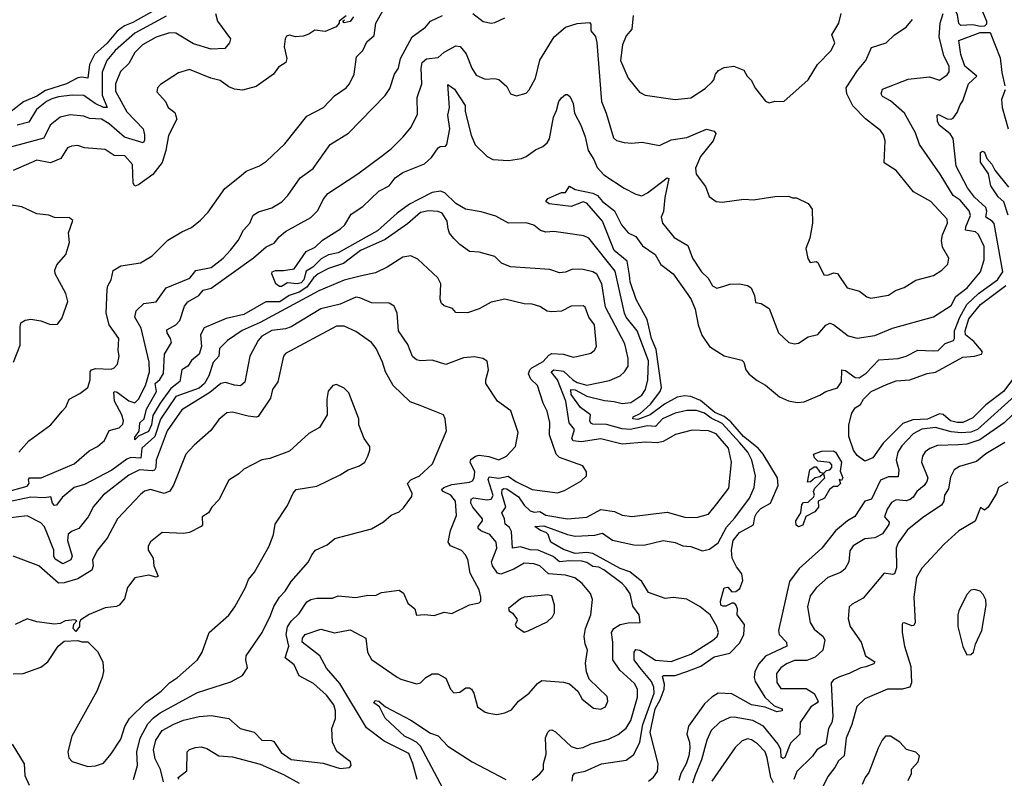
# Model space of a CAD drawing. Extents: x 1246230 to 1426786, y 660032 to 763141.
# Tile 373 of 566: x 1389178 to 1394207, y 664340 to 668213. Entities that reach past the tile are written whole.
import ezdxf

# ---------------------------------------------------------------- set-up
doc = ezdxf.new("R2010")
doc.units = 0

msp = doc.modelspace()

# ---------------------------------------------------------------- linework, layer by layer
at = {"layer": '0CON10XD'}
for points in [[(1394085, 668177.5), (1394045, 668186.7), (1393985, 668183.8), (1393975, 668193.3), (1393968.2, 668238.2), (1393945.3, 668285), (1393943.3, 668333.3), (1393923.4, 668415), (1393925.8, 668435), (1393955, 668468.8), (1394006.1, 668473.9), (1394062.5, 668465), (1394075.5, 668455), (1394081.2, 668435), (1394078.5, 668368.5), (1394093.1, 668305), (1394095.7, 668255), (1394115.7, 668205), (1394115, 668190), (1394105, 668180), (1394085, 668177.5)], [(1389919.1, 668290.9), (1389755, 668198.7), (1389712.2, 668182.2), (1389675.1, 668154.9), (1389625, 668092.4), (1389559, 668035), (1389534.4, 667985), (1389525.9, 667914.1), (1389495, 667919.6), (1389475, 667916), (1389417.5, 667885), (1389308.8, 667851.2), (1389265, 667822.8), (1389196.8, 667793.2), (1389118.1, 667731.9)], [(1389174, 666005), (1389225, 666062.5), (1389337.5, 666145), (1389395, 666214), (1389414, 666235), (1389430.8, 666275), (1389485, 666304), (1389525, 666336.2), (1389538.1, 666375), (1389537.8, 666415), (1389543.9, 666426.1), (1389565, 666432.7), (1389645, 666428.6), (1389660, 666435), (1389677.1, 666455), (1389685.6, 666495), (1389680, 666525), (1389684.4, 666585), (1389634.5, 666655), (1389620, 666715), (1389624.2, 666835), (1389627.5, 666855), (1389644.5, 666885.5), (1389655, 666932.5), (1389695, 666956.4), (1389795, 666972.2), (1389855, 667008.1), (1389935, 667086.9), (1390005, 667130), (1390055, 667152.9), (1390101.1, 667188.9), (1390140.2, 667229.8), (1390225, 667351.9), (1390308.3, 667418.3), (1390335, 667438.9), (1390402.6, 667467.4), (1390438.8, 667491.2), (1390531.1, 667578.9), (1390645, 667720), (1390729.2, 667765), (1390786.3, 667823.7), (1390845, 667865.8), (1390861.4, 667885), (1390886, 667935), (1390897.3, 668022.7), (1390930, 668055), (1390950.7, 668099.3), (1390988.3, 668131.7), (1390995.8, 668195), (1391047.5, 668285)], [(1390177.9, 668245), (1390187.1, 668205), (1390253.6, 668115), (1390250, 668095), (1390225, 668066), (1390155, 668062.4), (1390065, 668090), (1389975, 668143.8), (1389943.4, 668146.6), (1389875, 668123.6), (1389805, 668084.7), (1389766.5, 668045), (1389735, 667988.5), (1389692.3, 667947.7), (1389666.7, 667885), (1389667.4, 667847.4), (1389725, 667742.2), (1389807.8, 667655), (1389815.7, 667625), (1389814.3, 667595.7), (1389808.1, 667585), (1389713.6, 667613.6), (1389635, 667680.7), (1389595, 667704.8), (1389535, 667709.4), (1389505, 667720), (1389435, 667727.1), (1389385, 667715.3), (1389334, 667675), (1389301.7, 667608.3), (1389104.5, 667555)], [(1389105, 665801.5), (1389215, 665832.5), (1389226.2, 665845), (1389222.2, 665865), (1389227.5, 665875), (1389287.1, 665875), (1389455, 665945.9), (1389532, 666012), (1389575, 666033.6), (1389610.4, 666065), (1389634.8, 666115.2), (1389685, 666128.8), (1389705, 666148), (1389707.8, 666165), (1389699.8, 666195), (1389661.9, 666265), (1389659.1, 666310.9), (1389665, 666315.3), (1389675, 666311.1), (1389735, 666266.5), (1389765, 666257.5), (1389784, 666276), (1389820.2, 666345), (1389840.2, 666415), (1389839, 666465), (1389798.1, 666638.1), (1389765.4, 666695), (1389772.7, 666727.3), (1389812.5, 666765), (1389875, 666773.1), (1389925.3, 666844.7), (1390045.9, 666894.1), (1390077.1, 666932.9), (1390155, 666947.2), (1390217.1, 666995), (1390254.3, 667035.7), (1390293.1, 667085), (1390320.7, 667139.3), (1390353.5, 667175), (1390369.4, 667215), (1390398.1, 667231.9), (1390465, 667252.1), (1390516.5, 667283.5), (1390547.9, 667315), (1390609.6, 667405), (1390675.9, 667454.1), (1390763.3, 667575), (1390856.7, 667633.3), (1391045, 667825.6), (1391068.9, 667861.1), (1391092.7, 667935), (1391113.1, 667965), (1391121.8, 668015), (1391182.9, 668125), (1391250, 668175), (1391275.8, 668205), (1391337.5, 668235)], [(1390845, 668232.5), (1390810, 668205), (1390810, 668195), (1390793.6, 668176.4), (1390737, 668153), (1390685, 668159.4), (1390655, 668139.2), (1390625, 668128.6), (1390585.9, 668125.9), (1390555, 668133.3), (1390540.7, 668129.3), (1390533.3, 668115), (1390528.8, 668075), (1390542, 668015), (1390536.2, 667995), (1390499.1, 667970.9), (1390474.5, 667935.5), (1390385, 667871.4), (1390315, 667852.9), (1390275, 667858.6), (1390245, 667870), (1390201.8, 667901.8), (1390154, 667914), (1390045, 667958), (1389988.5, 667941.5), (1389897.1, 667882.9), (1389882, 667865), (1389878, 667845), (1389922, 667795), (1389935.7, 667765), (1389969.2, 667739.2), (1389980, 667705), (1389937.6, 667622.4), (1389924.7, 667545), (1389905, 667483.5), (1389858, 667422), (1389785, 667370.5), (1389765, 667363.6), (1389758, 667378), (1389753.7, 667473.7), (1389715, 667517.5), (1389660.2, 667520.2), (1389615, 667549.6), (1389508.3, 667558.3), (1389475, 667570), (1389443, 667567), (1389421.7, 667558.3), (1389387.1, 667505), (1389335, 667482.2), (1389265, 667496), (1389145, 667443.5)], [(1389925, 668230.6), (1389766.4, 668143.6), (1389665, 668055.7), (1389622.2, 668005), (1389598, 667945), (1389598.1, 667828.1), (1389624.3, 667765), (1389605, 667764), (1389562.9, 667785), (1389505, 667826.4), (1389445, 667828.1), (1389375, 667819.3), (1389341.4, 667808.6), (1389314.2, 667795), (1389263.5, 667755), (1389225, 667689.4), (1389165.2, 667674.8)], [(1391999.7, 664325), (1392003.1, 664355), (1392013.2, 664366.8), (1392065, 664376.6), (1392148.8, 664415), (1392275, 664432.4), (1392315, 664462.7), (1392345.2, 664524.8), (1392360.4, 664615), (1392417.7, 664775), (1392416.6, 664805), (1392404.8, 664835), (1392345, 664905.7), (1392316.2, 664945), (1392315.3, 664984.7), (1392325, 664998.2), (1392345, 664994.7), (1392425, 664943.9), (1392505, 664936.6), (1392605, 664973.4), (1392716, 665044), (1392740.4, 665065), (1392747.1, 665085), (1392738.4, 665115), (1392704.2, 665174.2), (1392653.2, 665215), (1392585, 665254.4), (1392515, 665264), (1392475, 665258.6), (1392388.5, 665288.5), (1392355, 665345.9), (1392294.3, 665395), (1392245, 665411.8), (1392105, 665487.4), (1392075, 665492.3), (1392015, 665487.2), (1391955, 665508.7), (1391889.6, 665545), (1391883.8, 665565), (1391877.1, 665585), (1391865.8, 665595.8), (1391837.5, 665605), (1391809.2, 665625), (1391855, 665630), (1391975, 665585.5), (1392015, 665576.9), (1392115, 665581), (1392155, 665591.1), (1392205, 665556.3), (1392315, 665532.2), (1392365, 665530.9), (1392465, 665553.6), (1392525, 665544.2), (1392565, 665526.7), (1392605, 665523.3), (1392665, 665502), (1392700.2, 665509.8), (1392745, 665542.9), (1392787.7, 665622.3), (1392830.5, 665669.5), (1392905, 665770.5), (1392929.3, 665825), (1392936, 665884), (1392917.3, 665965), (1392897.4, 666005), (1392855, 666053), (1392765, 666152.1), (1392708.6, 666178.6), (1392675, 666205.2), (1392635, 666217.8), (1392585, 666218.4), (1392525, 666204.7), (1392460.9, 666175), (1392425, 666136.7), (1392385, 666140.1), (1392295, 666120.9), (1392254.1, 666124.1), (1392175, 666146.7), (1392105, 666147.4), (1392095, 666153.1), (1392089.5, 666165), (1392092.9, 666195), (1392042.5, 666232.5), (1391995, 666299.6), (1391991.9, 666325), (1392015, 666323.2), (1392075, 666291.6), (1392165, 666268.4), (1392214.4, 666264.4), (1392255, 666253.3), (1392298.8, 666258.8), (1392355, 666295.4), (1392373.4, 666325), (1392385.6, 666375), (1392388.9, 666471.1), (1392331, 666625), (1392275.2, 666695), (1392266.2, 666715), (1392219.1, 666929.1), (1392085, 667097.5), (1392058.8, 667108.8), (1391965, 667123.9), (1391905, 667130.9), (1391865, 667127.5), (1391837.1, 667137.1), (1391803.4, 667163.4), (1391765.3, 667175.3), (1391675, 667174.6), (1391609.5, 667209.5), (1391535, 667231.8), (1391455, 667245.4), (1391405, 667274.6), (1391348.7, 667328.7), (1391327.7, 667337.7), (1391285, 667330.8), (1391215, 667295.5), (1391168.5, 667271.5), (1391106.1, 667225), (1391005, 667135.5), (1390805, 667023.5), (1390755, 667012.2), (1390717.2, 666992.8), (1390675, 666950.5), (1390641, 666929), (1390629.3, 666885), (1390615, 666869.2), (1390594.9, 666864.9), (1390545, 666870), (1390515, 666850.5), (1390505, 666850.9), (1390486.7, 666865), (1390465.6, 666915), (1390466.7, 666925), (1390485, 666933.1), (1390525, 666932.2), (1390579.2, 666940.8), (1390640.8, 667029.2), (1390687.6, 667052.4), (1390725, 667088), (1390816.2, 667145), (1390837.5, 667165), (1390870.2, 667219.8), (1390930.9, 667259.1), (1391011.8, 667338.2), (1391064.2, 667365), (1391095.6, 667405), (1391135, 667433.1), (1391245, 667477.5), (1391280.9, 667509.1), (1391315, 667559.2), (1391325, 667565.8), (1391352.3, 667567.7), (1391360, 667575), (1391375.4, 667655), (1391364.1, 667725), (1391373, 667765), (1391365, 667882), (1391397.9, 667857.9), (1391452.4, 667775), (1391453.4, 667745), (1391483.6, 667623.6), (1391504.4, 667574.4), (1391565.6, 667515), (1391595, 667500), (1391675, 667494.6), (1391740, 667505), (1391765, 667513.8), (1391811.6, 667548.4), (1391850, 667565), (1391872.5, 667585), (1391883.8, 667605), (1391903.8, 667715), (1391918.8, 667748.8), (1391931.8, 667795), (1391945, 667814.4), (1391965, 667831.2), (1391975, 667831.2), (1391989.1, 667819.1), (1392003.8, 667785), (1392010.7, 667735), (1392043.9, 667675), (1392066.5, 667615), (1392080.3, 667545), (1392110, 667500), (1392127.9, 667457.9), (1392160.8, 667420.8), (1392265, 667353.3), (1392325, 667321.5), (1392355, 667314.6), (1392385, 667329.3), (1392485, 667405.7), (1392492.5, 667402.5), (1392472.4, 667305), (1392466.1, 667233.9), (1392454.3, 667205), (1392461.4, 667175), (1392520.4, 667100.4), (1392590.4, 667060.4), (1392614.5, 666995), (1392659.6, 666925), (1392694.1, 666894.1), (1392716.9, 666855), (1392737.5, 666842.5), (1392769.3, 666850.7), (1392805, 666862.2), (1392854.3, 666864.3), (1392895, 666855.8), (1392913.8, 666845), (1392930, 666805), (1392935, 666770), (1392965, 666763.8), (1393005, 666739.2), (1393052.9, 666615), (1393105.7, 666565.7), (1393135, 666558.6), (1393155, 666561.4), (1393205, 666594.2), (1393255, 666606.2), (1393295, 666654), (1393315, 666664.2), (1393335, 666656.9), (1393408.3, 666598.3), (1393455, 666586.5), (1393545, 666600.6), (1393635, 666638), (1393845, 666696), (1393935.2, 666754.8), (1393959.8, 666800.2), (1394017.2, 666845), (1394084.6, 666925), (1394103.2, 666986.8), (1394103.3, 667055), (1394075, 667116.9), (1394059.7, 667129.7), (1394008.5, 667138.5), (1394009.4, 667155), (1394034.2, 667214.2), (1394027, 667237), (1393981.9, 667291.9), (1393945.2, 667315.2), (1393879.7, 667425), (1393773.5, 667575), (1393752.5, 667635), (1393696.9, 667735), (1393625, 667799.2), (1393585, 667821.1), (1393577.5, 667835), (1393585, 667857.8), (1393715, 667909.4), (1393825, 667921.2), (1393875, 667903.8), (1393915, 667932), (1393925, 667946.7), (1393925.8, 667975), (1393898.2, 668028.2), (1393873.9, 668126.1), (1393879.8, 668195), (1393893.7, 668245)], [(1390883, 668227), (1390865, 668203.8), (1390835, 668197.5), (1390827.5, 668205), (1390837, 668213)], [(1391492.5, 668245), (1391545, 668203.1), (1391585, 668194.4), (1391605, 668197.8), (1391655, 668222.2)], [(1392310.5, 668235), (1392304.5, 668165), (1392275, 668131.1), (1392255.9, 668084.1), (1392246.9, 668005), (1392285, 667914.2), (1392342.8, 667842.8), (1392372.5, 667827.5), (1392525, 667805.6), (1392605.5, 667814.5), (1392678.2, 667861.8), (1392713.9, 667896.1), (1392723.6, 667906.4), (1392730.8, 667935), (1392746.7, 667953.3), (1392775, 667968.5), (1392825, 667975.7), (1392875.5, 667955.5), (1392892.5, 667925), (1392914.5, 667904.5), (1392935, 667862), (1392987.7, 667797.7), (1393005, 667788.8), (1393035, 667797.5), (1393080, 667795), (1393205, 667906.7), (1393252.9, 667985), (1393322.7, 668055), (1393340.6, 668095), (1393326, 668135), (1393362.1, 668195), (1393372.9, 668245)], [(1393575, 667648.1), (1393497.3, 667707.3), (1393433.2, 667773.2), (1393401.5, 667835), (1393399.2, 667865), (1393456, 667954), (1393499.5, 668005), (1393528.3, 668071.7), (1393604, 668095), (1393645, 668135.6), (1393705, 668174.2), (1393736.9, 668213.1)], [(1391795, 664330.6), (1391835, 664362.9), (1391852.2, 664385), (1391852.9, 664415), (1391867.1, 664462.9), (1391863.7, 664546.3), (1391874.6, 664575.4), (1391885, 664586), (1391895, 664588.6), (1391915, 664577.3), (1391995, 664502.5), (1392025, 664492.8), (1392055, 664497.5), (1392094.4, 664515.6), (1392185, 664540.3), (1392235, 664563.2), (1392275, 664597.1), (1392299.5, 664635), (1392332.8, 664755), (1392333.2, 664795), (1392317.8, 664825), (1392243.2, 664893.2), (1392207.7, 664945), (1392207.6, 665035), (1392200.4, 665085), (1392212.9, 665105), (1392245, 665125.4), (1392285, 665133.8), (1392347.5, 665135), (1392342.2, 665175), (1392309.9, 665219.9), (1392295, 665282), (1392273.8, 665315), (1392255, 665335.4), (1392161.8, 665405), (1392135, 665418.4), (1392105, 665420.8), (1392075, 665442.2), (1392049, 665449), (1391985, 665451.3), (1391935, 665445.9), (1391903.1, 665473.1), (1391825.3, 665505.3), (1391785, 665505.9), (1391735, 665521.2), (1391694.8, 665514.8), (1391690.1, 665600.1), (1391680.1, 665620.1), (1391657.2, 665637.2), (1391653.9, 665665), (1391640, 665695), (1391660.2, 665725), (1391640.5, 665795), (1391641.8, 665815), (1391649.6, 665820.4), (1391665, 665817.4), (1391725, 665778), (1391753.7, 665735), (1391785, 665705.2), (1391805, 665699.5), (1391835, 665703), (1391865, 665684.2), (1391975, 665664.7), (1392075, 665673.1), (1392145, 665713.4), (1392215, 665702.9), (1392255, 665683.3), (1392305, 665676.7), (1392485, 665699.2), (1392575, 665673.8), (1392635, 665671.5), (1392695, 665688.5), (1392737.8, 665742.2), (1392799, 665821), (1392813.1, 665955), (1392797.6, 666025), (1392735, 666098.1), (1392695, 666114.2), (1392612.3, 666117.7), (1392527.5, 666095), (1392465, 666060.3), (1392435, 666052.8), (1392375, 666055.8), (1392255, 666046.9), (1392145, 666073.2), (1392045, 666057.5), (1392005, 666063.3), (1391998.3, 666075), (1392011.3, 666121.3), (1391983.5, 666155), (1391966.3, 666265), (1391925.3, 666375.3), (1391892.1, 666415), (1391905, 666425.6), (1391955, 666419.4), (1392003.4, 666375), (1392025, 666361.2), (1392075, 666347.6), (1392189.6, 666370.4), (1392244.4, 666395), (1392267.5, 666415), (1392286.2, 666445), (1392286.1, 666483.9), (1392268.6, 666558.6), (1392170, 666745), (1392150.7, 666865), (1392125, 666913.1), (1392105, 666926.2), (1392055, 666938.5), (1392001.2, 666938.8), (1391965, 666923.3), (1391935, 666920.6), (1391885, 666938.1), (1391685, 666952.2), (1391639.3, 666969.3), (1391605, 667004.3), (1391525, 667025.6), (1391475, 667030), (1391425.7, 667065), (1391395, 667095.7), (1391372.6, 667122.6), (1391366.4, 667145), (1391360.7, 667185), (1391335, 667225.3), (1391315, 667234.1), (1391265, 667237.8), (1391225, 667229.3), (1391158.4, 667171.6), (1391045, 667091.7), (1390918.2, 667035), (1390830.9, 666969.1), (1390755, 666942.4), (1390701.9, 666915), (1390679, 666895), (1390645, 666847.4), (1390605, 666822.7), (1390554.4, 666805.6), (1390506.9, 666773.1), (1390435, 666772), (1390322.3, 666707.7), (1390232.5, 666687.5), (1390120.3, 666639.7), (1390100.3, 666605), (1390107, 666545), (1390095, 666505.7), (1390055, 666474), (1390035.7, 666445), (1390005, 666425.5), (1389994.7, 666365.3), (1389950.4, 666329.6), (1389894.3, 666255.7), (1389858, 666192), (1389851.5, 666145), (1389835, 666110), (1389783.8, 666086.2), (1389765, 666068.8), (1389765, 666081.2), (1389787.4, 666112.6), (1389790.5, 666155), (1389813.2, 666175), (1389825.5, 666225), (1389877.2, 666315), (1389870.3, 666355), (1389893.6, 666376.4), (1389912.6, 666407.4), (1389918, 666505), (1389953.5, 666565), (1389948.7, 666585), (1389930, 666615), (1389929.6, 666630.4), (1389975.5, 666654.5), (1389995, 666678.2), (1390020, 666750), (1390037.1, 666772.9), (1390092.7, 666805), (1390115, 666832.5), (1390155, 666842.3), (1390257.1, 666915), (1390372.4, 666997.6), (1390437, 667053), (1390477.6, 667072.4), (1390503.3, 667105), (1390535, 667132.1), (1390665, 667202.7), (1390700.8, 667239.2), (1390726.8, 667295), (1390750.9, 667325), (1390905, 667426.4), (1391030.5, 667519.5), (1391076.4, 667555), (1391136.9, 667615), (1391176.7, 667665), (1391209.5, 667730.5), (1391208.2, 667815), (1391232.1, 667885), (1391228.3, 667965), (1391233.8, 667995), (1391255, 668013.7), (1391315, 668020), (1391345, 668047.1), (1391405, 668080), (1391426.6, 668076.6), (1391458.8, 668038.8), (1391487.7, 667965), (1391509.8, 667929.8), (1391555, 667908.5), (1391605, 667912.9), (1391625, 667908), (1391665, 667872.5), (1391684.1, 667834.1), (1391715, 667823.8), (1391765, 667838.6), (1391780.6, 667855), (1391811.8, 667915), (1391834.3, 668005.7), (1391907.1, 668125), (1391965, 668175.4), (1392025, 668194), (1392088.5, 668198.5), (1392095, 668190), (1392095.6, 668155.6), (1392117.9, 668127.9), (1392126.2, 668096.2), (1392148.5, 667795), (1392173.6, 667735), (1392210.7, 667609.3), (1392225, 667597.1), (1392265, 667585.6), (1392305, 667581.9), (1392357.4, 667587.4), (1392445, 667570), (1392505, 667599.2), (1392585, 667612.1), (1392685, 667654.5), (1392723.9, 667643.9), (1392732.5, 667632.5), (1392720.4, 667595), (1392654.6, 667515), (1392630, 667455), (1392631.9, 667425), (1392681.2, 667361.2), (1392699.7, 667309.7), (1392734.5, 667284.5), (1392765, 667281.4), (1392876.1, 667296.1), (1392925, 667292.9), (1393035, 667310.8), (1393105, 667312.5), (1393125, 667303.3), (1393145, 667303.3), (1393204.5, 667274.5), (1393225.5, 667245), (1393227.7, 667175), (1393212.7, 667097.3), (1393193.6, 667045), (1393203.1, 666993.1), (1393215, 666973.3), (1393245, 666978), (1393255, 666974), (1393285, 666910), (1393305, 666908.6), (1393335, 666920.8), (1393355, 666917.5), (1393404.3, 666844.3), (1393466.3, 666826.3), (1393505, 666798.8), (1393525, 666792), (1393615, 666807.5), (1393650.2, 666829.8), (1393695, 666845.6), (1393755, 666882.5), (1393845, 666907.1), (1393888, 666935), (1393917.5, 666965), (1393924, 666995), (1393891.6, 667051.6), (1393886, 667085), (1393890.4, 667115), (1393916.2, 667175), (1393915.4, 667195.4), (1393831.4, 667285), (1393743.1, 667335), (1393653.6, 667443.6), (1393592.2, 667482.2), (1393598.5, 667595), (1393590.4, 667625), (1393575, 667648.1)], [(1392590, 666810), (1392607.3, 666785), (1392626.8, 666735), (1392642.9, 666655), (1392661.7, 666601.7), (1392700.5, 666545), (1392775, 666497.3), (1392865.7, 666475), (1392875.6, 666465), (1392886.9, 666425), (1392904.1, 666404.1), (1392945, 666370.5), (1392987.6, 666347.6), (1393057.9, 666287.9), (1393105, 666267.5), (1393148.8, 666258.8), (1393185, 666262.9), (1393265, 666295.8), (1393295, 666315.8), (1393355, 666332.9), (1393375.5, 666364.5), (1393376.7, 666425), (1393395, 666422.7), (1393445, 666386.8), (1393465, 666385.4), (1393501.5, 666408.5), (1393565, 666475.9), (1393665, 666483.2), (1393705, 666495.4), (1393765, 666526.8), (1393842.5, 666522.5), (1393869.2, 666525), (1393905, 666560), (1393947.1, 666575), (1393952.7, 666585), (1393951.7, 666625), (1393980.2, 666695), (1394015, 666758.4), (1394074.5, 666815.5), (1394172.2, 666885), (1394198.7, 666925), (1394155, 667171.8), (1394145.1, 667185.1), (1394112.5, 667205), (1394118.1, 667235), (1394111.9, 667255), (1394055, 667306.9), (1394018.3, 667355), (1393960.5, 667465), (1393945, 667606), (1393930.7, 667630.7), (1393873.9, 667675), (1393864.6, 667695), (1393864, 667725), (1393870.5, 667729.5), (1393915, 667707.7), (1393935, 667705.4), (1393945, 667710.9), (1393965, 667739.6), (1393981.2, 667778.8), (1393995, 667798.9), (1394022.9, 667885), (1394066.9, 667925), (1394005, 667976.4), (1393984.8, 668035), (1393973.6, 668106.4), (1394083, 668147), (1394135, 668147.5), (1394185, 668017.5), (1394193.6, 667943.6), (1394209.5, 667875)], [(1394210.4, 667855), (1394192.1, 667805), (1394195.4, 667765), (1394226.2, 667656.2)], [(1394226.5, 667215), (1394203.6, 667283.6), (1394175, 667309.2), (1394137.9, 667365), (1394126, 667426), (1394085.4, 667485), (1394085, 667535.5), (1394095, 667541.5), (1394106, 667536), (1394117.1, 667505), (1394142.9, 667475), (1394158.1, 667445), (1394228.7, 667358.7)], [(1392388.8, 664325), (1392415, 664345.7), (1392435.5, 664375), (1392439.1, 664415), (1392398, 664575), (1392423.6, 664695), (1392449.7, 664740.3), (1392469.9, 664795), (1392471, 664821), (1392460, 664860), (1392465.3, 664864.7), (1392525, 664866), (1392584.6, 664885), (1392656.6, 664913.4), (1392725, 664961.3), (1392805, 664978.8), (1392855, 665031.8), (1392877, 665075), (1392878.8, 665125), (1392842.5, 665175), (1392844.7, 665205), (1392835, 665225.5), (1392825, 665234.6), (1392815, 665234.2), (1392785, 665218.8), (1392769.2, 665219.2), (1392758.9, 665225), (1392756.9, 665245), (1392775, 665312), (1392795, 665315.5), (1392815, 665292.5), (1392835, 665294.3), (1392855, 665308.9), (1392870.5, 665349.5), (1392866.6, 665385), (1392839.5, 665419.5), (1392817, 665465), (1392813.5, 665505), (1392822.5, 665555), (1392853.5, 665595), (1392925, 665634.6), (1392932.6, 665675), (1392942.8, 665695), (1392962.7, 665717.3), (1393011.7, 665745), (1393051.6, 665835), (1393048.6, 665875), (1392974.5, 665994.5), (1392950.2, 666025), (1392874.9, 666084.9), (1392810.5, 666160.5), (1392775, 666186.5), (1392727.5, 666207.5), (1392655, 666269.5), (1392605, 666289.4), (1392572.8, 666292.8), (1392535, 666285.9), (1392470.5, 666249.5), (1392397.9, 666195), (1392335, 666172.4), (1392308.8, 666175), (1392311.4, 666185), (1392347.4, 666202.6), (1392398.9, 666251.1), (1392449.3, 666315), (1392455.7, 666335), (1392428.6, 666528.6), (1392404.3, 666585), (1392382, 666682), (1392326.9, 666785), (1392295, 666874.3), (1392291.6, 666908.4), (1392280.2, 666980.2), (1392214, 667035), (1392154, 667184), (1392075, 667276), (1392055, 667282.5), (1391995, 667260), (1391882.3, 667272.3), (1391865.6, 667285), (1391875, 667300.5), (1391945, 667330), (1391965, 667330), (1391985, 667362.5), (1392015, 667345.9), (1392105, 667327.6), (1392128.8, 667315), (1392155, 667284.6), (1392215, 667236.5), (1392250.9, 667165), (1392285.5, 667125.5), (1392325, 667105.7), (1392358.5, 667058.5), (1392423.8, 667015), (1392453.1, 666963.1), (1392515, 666915.5), (1392590, 666810)], [(1389145.6, 666464.4), (1389179.3, 666550.7), (1389179.2, 666645), (1389184, 666665), (1389205, 666679.2), (1389235, 666684.3), (1389285, 666675.5), (1389335, 666656.9), (1389371.4, 666658.6), (1389393, 666687), (1389423.1, 666775), (1389413.1, 666815), (1389359.1, 666915), (1389356.5, 666935), (1389367.9, 666962.1), (1389413.3, 667015), (1389431.2, 667075), (1389426.7, 667125), (1389448.3, 667188.3), (1389431.7, 667201.7), (1389355, 667203.8), (1389325.8, 667215.8), (1389265, 667222.5), (1389188.3, 667258.3), (1389125, 667267.3)], [(1391208.4, 664335), (1391186, 664416), (1391165, 664466.4), (1391039.2, 664529.2), (1390948.3, 664598.3), (1390813.5, 664825), (1390745, 664902.2), (1390711.1, 664965), (1390619.6, 665035), (1390621.5, 665055), (1390635.8, 665074.2), (1390715, 665102.2), (1390785, 665082.8), (1390865, 665098.1), (1390895, 665082.2), (1390945.6, 665055), (1390954.7, 664985), (1390975, 664946.7), (1391105, 664857.1), (1391125, 664845.8), (1391205, 664823.1), (1391225, 664828.6), (1391252.5, 664855), (1391285, 664874.4), (1391313.7, 664873.7), (1391355, 664850.8), (1391378, 664795), (1391395, 664776.2), (1391425, 664780), (1391457, 664803), (1391475, 664802.9), (1391485, 664795.8), (1391496.7, 664775), (1391516, 664705), (1391555, 664678), (1391573.2, 664673.2), (1391615, 664665.7), (1391655, 664673.8), (1391690, 664690), (1391725.8, 664735), (1391780, 664775), (1391822.9, 664825), (1391845, 664839.5), (1391955, 664830.9), (1391985, 664823.1), (1392028.8, 664785), (1392050, 664745), (1392107.7, 664697.7), (1392145, 664694.2), (1392170, 664705), (1392182, 664735), (1392178.1, 664758.1), (1392087, 664847), (1392073.3, 664883.3), (1392068.2, 664928.2), (1392077.3, 664995), (1392065, 665027.5), (1392060.4, 665065), (1392067.9, 665105), (1392095.6, 665175), (1392102.8, 665252.8), (1392093.9, 665283.9), (1392050.8, 665335), (1392013.5, 665363.5), (1391965, 665378), (1391878.9, 665385), (1391835, 665424.7), (1391803.8, 665435), (1391755, 665438.3), (1391701.2, 665408.8), (1391635, 665383.3), (1391617.4, 665387.4), (1391592.5, 665425), (1391586.6, 665445), (1391614.3, 665515), (1391611.1, 665545), (1391578.7, 665585), (1391532.9, 665602.9), (1391518.9, 665615), (1391519.1, 665625), (1391541.3, 665655), (1391540.7, 665665), (1391491.3, 665725), (1391482, 665745), (1391483.8, 665766.2), (1391495, 665771.9), (1391565, 665761.9), (1391585, 665765.3), (1391595.1, 665784.9), (1391570.9, 665865), (1391575, 665878.7), (1391625, 665871.9), (1391673, 665883), (1391711.2, 665855), (1391795, 665815.5), (1391925, 665797.5), (1391960.8, 665809.2), (1392043.1, 665856.9), (1392073.3, 665885), (1392073.3, 665905), (1392053.3, 665935), (1391935, 665977.2), (1391918.2, 665995), (1391884.3, 666094.3), (1391885, 666157.5), (1391871.7, 666215), (1391850.6, 666255), (1391822.2, 666345), (1391787.9, 666377.9), (1391776.7, 666405), (1391782.5, 666425), (1391793.5, 666436.5), (1391851.2, 666468.8), (1391879.8, 666500.2), (1391895, 666508.3), (1391955, 666505.4), (1392005, 666490.4), (1392030, 666495), (1392095, 666511.4), (1392113.4, 666526.6), (1392122.9, 666545), (1392113.8, 666655), (1392084.7, 666695), (1392065.5, 666745), (1392055, 666751.5), (1391995, 666750.4), (1391945, 666724.7), (1391895, 666721.5), (1391871.2, 666725), (1391835, 666749.5), (1391795, 666760.9), (1391755, 666763.3), (1391655, 666786.1), (1391585, 666770.4), (1391525, 666736.4), (1391465, 666717.1), (1391405, 666717.5), (1391388.8, 666738.8), (1391345, 666752.9), (1391332.5, 666765), (1391325.6, 666785.6), (1391328.1, 666865), (1391312.9, 666895), (1391211.1, 666991.1), (1391175, 667008.1), (1391135, 667000.6), (1391055, 666950), (1390995, 666920.9), (1390924.2, 666905.8), (1390835, 666882.9), (1390705, 666828.3), (1390405, 666666.9), (1390313.1, 666626.9), (1390239.1, 666575), (1390198.5, 666535), (1390194.7, 666495.3), (1390165, 666463.8), (1390144.4, 666395), (1390122.1, 666355), (1390095, 666332.6), (1389975, 666288.8), (1389896.3, 666173.7), (1389868.2, 666085), (1389801.4, 666025), (1389796.1, 665975), (1389745, 665977.6), (1389725, 665968.7), (1389647.4, 665912.6), (1389509.2, 665840.8), (1389455, 665824.1), (1389395, 665774.7), (1389365, 665734.4), (1389355, 665733.2), (1389345, 665744.1), (1389337.1, 665777.1), (1389305, 665771.4), (1389235, 665775.6), (1389065, 665739.1)], [(1394254.8, 666385), (1394203.1, 666315), (1394112.9, 666247.1), (1394045, 666180.8), (1393995, 666157.2), (1393965, 666156.9), (1393932.2, 666165), (1393895, 666197.1), (1393875, 666201.1), (1393813.8, 666173.8), (1393739.2, 666170.8), (1393687.7, 666152.3), (1393588.3, 666051.7), (1393535, 665976.2), (1393495, 665958.8), (1393455, 665988), (1393436.9, 666015), (1393412.2, 666085), (1393412.1, 666145), (1393428.6, 666205), (1393445, 666232), (1393471.4, 666248.6), (1393487.5, 666275), (1393526, 666315), (1393605, 666351.1), (1393655, 666370), (1393724.7, 666375.3), (1393813.3, 666406.7), (1393855, 666413.4), (1393995, 666490.7), (1394055, 666495.2), (1394090, 666505), (1394095.5, 666515), (1394089.6, 666525), (1394050.4, 666570.4), (1394009, 666605), (1394007.4, 666625), (1394024.9, 666685.1), (1394085, 666759.8), (1394215, 666855.8)], [(1391503, 665343), (1391477.8, 665387.8), (1391466.6, 665456.6), (1391453.6, 665483.6), (1391435, 665502.5), (1391377.8, 665527.8), (1391365.6, 665545), (1391378.8, 665605), (1391408.7, 665681.3), (1391403.1, 665755), (1391379.4, 665785), (1391340, 665805), (1391332.1, 665815), (1391344.2, 665825), (1391385, 665839.5), (1391475, 665852.4), (1391490.6, 665859.4), (1391499.3, 665875), (1391502.7, 665905), (1391478.1, 665955), (1391482.6, 665967.4), (1391505.8, 665984.2), (1391525, 665989.6), (1391573.6, 665983.6), (1391625, 665966.2), (1391664.3, 665985), (1391709.4, 666035), (1391723.3, 666105), (1391686.4, 666216.4), (1391618.1, 666265), (1391558.8, 666355), (1391558, 666375), (1391572, 666425), (1391565, 666470), (1391543.9, 666483.9), (1391501.2, 666491.2), (1391445, 666486.7), (1391355, 666452.7), (1391284.5, 666474.5), (1391225, 666471.1), (1391205, 666477.1), (1391183.8, 666493.8), (1391159.6, 666555), (1391112.2, 666625), (1391105.4, 666715.4), (1391090, 666750), (1391065, 666765.6), (1390975, 666767.2), (1390915, 666793.9), (1390895, 666796.6), (1390815, 666761.1), (1390715, 666737.6), (1390565, 666644.7), (1390535.6, 666634.4), (1390465, 666626), (1390415, 666597.3), (1390396.2, 666575), (1390352.7, 666495), (1390326.7, 666363.3), (1390305.9, 666344.1), (1390275, 666346.7), (1390228.9, 666361.1), (1390205, 666356), (1390149.6, 666310.4), (1390005, 666220.8), (1389930.8, 666115), (1389875.3, 665965), (1389873.1, 665926.9), (1389866.3, 665913.7), (1389855, 665909.5), (1389790, 665915), (1389735, 665887.8), (1389604.8, 665785.2), (1389555, 665727.5), (1389526.8, 665675), (1389478.9, 665615), (1389445, 665602.7), (1389425, 665586.5), (1389421.9, 665555), (1389445.9, 665475), (1389439.4, 665455), (1389397.5, 665435), (1389359.6, 665459.6), (1389352.3, 665475), (1389351.9, 665505), (1389316.1, 665595), (1389305, 665624.5), (1389285, 665644.6), (1389215, 665680.4), (1389045, 665660.3)], [(1389759.4, 664335), (1389778.8, 664405), (1389775.6, 664475), (1389792.9, 664545), (1389832, 664618), (1389860.9, 664649.1), (1389895.6, 664674.4), (1390085, 664778.4), (1390256.4, 664833.6), (1390316.2, 664865), (1390341.2, 664905), (1390332.5, 664945), (1390334.3, 664965), (1390416.7, 665085), (1390459.2, 665170.8), (1390475, 665218), (1390504.7, 665265.3), (1390533.5, 665295), (1390564.7, 665345.3), (1390652, 665445), (1390668.9, 665481.1), (1390689.2, 665505), (1390747.3, 665532.7), (1390786.7, 665565), (1390975, 665613.3), (1391035, 665650), (1391075, 665683.8), (1391115, 665701.2), (1391138.3, 665721.7), (1391181.2, 665778.8), (1391181.4, 665795), (1391158.6, 665845), (1391176, 665864), (1391218.9, 665885), (1391285.8, 665945), (1391358.1, 666115), (1391350.8, 666175), (1391342, 666195), (1391223.4, 666243.4), (1391172.1, 666262.1), (1391085.4, 666345), (1391046.2, 666415), (1391030.8, 666465), (1390997.9, 666535), (1390975, 666564.4), (1390895, 666621.9), (1390835, 666648.6), (1390795, 666649.2), (1390535, 666509.2), (1390525.5, 666494.5), (1390495.4, 666365), (1390469.2, 666325), (1390459.4, 666280.6), (1390395, 666187.8), (1390385, 666183.2), (1390345, 666188.2), (1390265, 666209.6), (1390235, 666206.7), (1390195, 666171.9), (1390153.8, 666116.2), (1390068.7, 666041.3), (1390025.5, 665995), (1389962.8, 665837.2), (1389945, 665806.9), (1389915, 665794.1), (1389845, 665814.6), (1389815, 665805.4), (1389795, 665790), (1389677.9, 665665), (1389625, 665566.7), (1389574.5, 665505), (1389548.8, 665455), (1389552.8, 665425), (1389546.7, 665403.3), (1389475, 665359.1), (1389405, 665338.2), (1389375, 665337.3), (1389276, 665425), (1389145, 665474.3)], [(1389525, 664401.4), (1389565, 664404.2), (1389605, 664418), (1389645, 664465.8), (1389695, 664540.8), (1389713.9, 664605), (1389739.1, 664645), (1389822.5, 664727.5), (1389900.5, 664785), (1389942.3, 664827.7), (1389982.9, 664855), (1390085, 664945.7), (1390109.1, 664985), (1390144.6, 665085.4), (1390246.6, 665173.4), (1390276.5, 665215), (1390331.5, 665315), (1390346.7, 665355), (1390377, 665393), (1390451.5, 665525), (1390473.1, 665585), (1390482, 665638), (1390545, 665733.8), (1390575, 665796.7), (1390590, 665815), (1390695, 665831.4), (1390815, 665888.9), (1390855, 665915.6), (1390913.8, 665935), (1390940.8, 665955), (1390956.2, 665985), (1390966.7, 666015), (1390966.7, 666035), (1390936.2, 666075), (1390910, 666145), (1390910, 666175), (1390857.9, 666307.9), (1390835, 666332), (1390795, 666350), (1390776.7, 666345), (1390752.7, 666317.3), (1390745.8, 666275), (1390748.8, 666195), (1390709.2, 666130.8), (1390655, 666100), (1390555, 666011.2), (1390455, 665972.5), (1390415, 665965.8), (1390321.7, 665918.3), (1390297.5, 665895), (1390245, 665862.5), (1390216.4, 665806.4), (1390196.8, 665763.2), (1390158.8, 665725), (1390141.2, 665695), (1390110, 665675), (1390112, 665635), (1390104.4, 665625.6), (1390045, 665596), (1390015, 665590), (1389905, 665594.4), (1389845, 665546.7), (1389834, 665525), (1389833.8, 665505), (1389858.8, 665465), (1389862, 665425), (1389885, 665372.5), (1389875, 665366.7), (1389837.7, 665377.7), (1389765, 665364), (1389727.5, 665315), (1389713.4, 665256.6), (1389685, 665224), (1389672.7, 665217.3), (1389615, 665210), (1389533, 665177), (1389490.7, 665149.3), (1389482.5, 665137.5), (1389482.5, 665115), (1389465, 665090), (1389450, 665105), (1389453.3, 665126.7), (1389470, 665145), (1389459.3, 665149.3), (1389410, 665145), (1389385, 665131.2), (1389355, 665127.5), (1389265, 665140), (1389215, 665154), (1389154.3, 665125.7)], [(1394258.3, 666291.7), (1394069.5, 666120.5), (1394035, 666107.4), (1393985.6, 666104.4), (1393935, 666109.9), (1393855, 666131.4), (1393785, 666123.1), (1393740.5, 666099.5), (1393683, 666037), (1393663.6, 666005), (1393654.8, 665964.8), (1393668.4, 665915), (1393665, 665878.8), (1393615, 665879.7), (1393575, 665861.5), (1393528.5, 665765), (1393495, 665755.7), (1393442.4, 665677.6), (1393405, 665654.2), (1393345, 665603.5), (1393274.1, 665515.9), (1393158.2, 665411.8), (1393109.7, 665345), (1393052.9, 665095), (1393057.5, 665075), (1393094.5, 665035), (1393095.6, 665015), (1392986.7, 664963.3), (1392953.3, 664925), (1392931.7, 664885), (1392929.2, 664855), (1392934.8, 664835), (1392984.2, 664754.2), (1393030.3, 664710.3), (1393071.2, 664695), (1393072.5, 664685), (1393045, 664679.4), (1392985, 664703.2), (1392915, 664716), (1392815, 664770.8), (1392745, 664774.6), (1392712.1, 664755), (1392675, 664720), (1392593.9, 664606.1), (1392585.2, 664565.2), (1392597.9, 664525), (1392599.8, 664495), (1392595.2, 664455), (1392582.2, 664415), (1392554.9, 664365.1), (1392545, 664330)], [(1394331.6, 666275), (1394205.8, 666155), (1394081.2, 666068.8), (1394015.7, 666045.7), (1393972.6, 666042.6), (1393865, 666040), (1393825.9, 666024.1), (1393803, 666007), (1393789.1, 665985), (1393782.9, 665955), (1393816.1, 665875), (1393811.5, 665855), (1393798, 665835), (1393760.4, 665805), (1393740.6, 665775), (1393725, 665763.7), (1393705, 665757.5), (1393655, 665761.5), (1393631.2, 665748.8), (1393609.1, 665715), (1393594, 665675), (1393617.7, 665647.7), (1393616.7, 665636.7), (1393585, 665588.5), (1393545, 665567.5), (1393495, 665562.1), (1393435, 665527.1), (1393417.9, 665502.1), (1393412.1, 665445), (1393392.1, 665407.9), (1393369.7, 665390.3), (1393305, 665365.9), (1393247.5, 665315), (1393215, 665272.5), (1393200.8, 665215), (1393214.7, 665135), (1393235, 665102.1), (1393281.5, 665065), (1393290.5, 665045), (1393280, 664995), (1393240.6, 664959.4), (1393198.3, 664941.7), (1393135, 664941.1), (1393093.3, 664925), (1393064.8, 664905.2), (1393043.3, 664875), (1393045, 664830), (1393065, 664798.5), (1393195, 664798.1), (1393235, 664773.1), (1393255.8, 664735), (1393250.6, 664725), (1393218.8, 664705), (1393164, 664625), (1393161.4, 664565), (1393115, 664520.4), (1393085, 664447.2), (1393075, 664441.4), (1393067.6, 664447.6), (1393064.4, 664485), (1393052.1, 664515), (1392976.6, 664606.6), (1392922.9, 664635), (1392827.3, 664652.7), (1392805, 664651.6), (1392753.8, 664626.2), (1392708.8, 664585), (1392686.5, 664535), (1392659.4, 664435), (1392626.9, 664356.9), (1392614.3, 664315.7)], [(1394209.2, 666055), (1394112.8, 665997.2), (1394065, 665956.9), (1393977.9, 665932.1), (1393950, 665915), (1393932.4, 665877.6), (1393922.2, 665817.8), (1393901.5, 665785), (1393896.9, 665755), (1393885.6, 665735), (1393796.2, 665675), (1393711.6, 665608.4), (1393665, 665542.2), (1393654.4, 665515), (1393656, 665414), (1393645.6, 665385), (1393635, 665380.6), (1393593.2, 665386.8), (1393485, 665259.2), (1393429.8, 665230.2), (1393414.5, 665215.5), (1393408.6, 665155), (1393420, 665115), (1393476.2, 665035), (1393497.5, 664965), (1393545.6, 664935), (1393540.8, 664925), (1393499.4, 664909.4), (1393474, 664905), (1393414, 664875), (1393365, 664858.7), (1393335, 664842.7), (1393321.8, 664828.2), (1393331.3, 664655), (1393325.9, 664625), (1393308.5, 664595), (1393295.4, 664514.6), (1393249.2, 664485), (1393226.2, 664453.8), (1393146.2, 664375), (1393131.8, 664335)], [(1393155, 665623.9), (1393142.7, 665632.7), (1393141.5, 665655), (1393166.7, 665695), (1393171.9, 665738.1), (1393181.2, 665748.8), (1393205, 665750.6), (1393232.5, 665775), (1393236.7, 665785), (1393231.2, 665805), (1393239.2, 665820.8), (1393290, 665875), (1393285, 665892.5), (1393278.3, 665891.7), (1393265, 665880), (1393240, 665875), (1393217, 665853), (1393201.7, 665851.7), (1393212.5, 665915), (1393235, 665930), (1393245, 665930), (1393263.6, 665903.6), (1393285, 665897.5), (1393298.8, 665911.2), (1393316, 665915), (1393325, 665927.5), (1393325, 665940), (1393315, 665952.9), (1393255, 665960), (1393236.6, 665976.6), (1393231.2, 665995), (1393275, 666009.7), (1393335, 666012.9), (1393345, 666005.6), (1393374.3, 665955), (1393368.9, 665908.9), (1393382.5, 665875), (1393375, 665860), (1393362.5, 665865), (1393370, 665845), (1393355, 665830), (1393335, 665829.2), (1393313.1, 665815), (1393288.9, 665771.1), (1393256.7, 665755), (1393257.1, 665725), (1393239.2, 665700.8), (1393192.5, 665677.5), (1393176.8, 665633.2), (1393155, 665623.9)], [(1394225, 665852.9), (1394176.7, 665825), (1394167.5, 665795), (1394125, 665723.8), (1394105, 665710), (1394085, 665722.5), (1394057, 665653), (1393975, 665603.5), (1393900, 665535), (1393786.1, 665413.9), (1393758.5, 665365), (1393744.8, 665265), (1393751.9, 665135), (1393745, 665121.2), (1393735, 665118), (1393696.4, 665133.6), (1393687, 665133), (1393684.2, 665125), (1393684.4, 665085), (1393696.7, 665015), (1393729.5, 664910.5), (1393732.1, 664827.9), (1393723.8, 664805), (1393685, 664796.1), (1393610, 664795), (1393494.6, 664745.4), (1393453.1, 664706.9), (1393428.3, 664615), (1393398.3, 664545), (1393387.9, 664455), (1393360.1, 664429.9), (1393341.8, 664395), (1393305, 664348.9), (1393244.1, 664225)], [(1389911.7, 664321.7), (1389896.2, 664385), (1389869.3, 664439.3), (1389861.2, 664485), (1389872.9, 664535), (1389905, 664583.8), (1389965, 664617.6), (1390015, 664636.9), (1390095, 664656.6), (1390155, 664661.6), (1390245, 664645.4), (1390304.2, 664594.2), (1390375, 664575.4), (1390414.7, 664534.7), (1390464, 664534), (1390475, 664528.8), (1390512.5, 664472.5), (1390565, 664435.8), (1390727.5, 664417.5), (1390815, 664390), (1390862.5, 664395), (1390870, 664405), (1390866.7, 664425), (1390797.3, 664477.3), (1390774.5, 664524.5), (1390772.7, 664595), (1390790, 664645), (1390791.1, 664685), (1390781.3, 664715), (1390744.3, 664764.3), (1390678.5, 664825), (1390605, 664863.1), (1390579.2, 664919.2), (1390533.6, 664955), (1390551.9, 665015), (1390539.4, 665075), (1390546.3, 665113.7), (1390565, 665143.3), (1390605, 665181.5), (1390645, 665241.8), (1390665, 665253.2), (1390695, 665259.7), (1390775, 665260.5), (1390805, 665271.9), (1390895, 665263.3), (1390955, 665275.6), (1390995, 665274.4), (1391025, 665288.1), (1391115, 665300.8), (1391137.5, 665285), (1391160, 665235), (1391195.8, 665205.8), (1391205, 665172.5), (1391245, 665175.8), (1391295, 665170.8), (1391345, 665188.8), (1391385, 665182), (1391475, 665226), (1391524.1, 665235.9), (1391533.3, 665245), (1391533.3, 665265), (1391525, 665302.5), (1391503, 665343)], [(1394015, 664970), (1394035, 664972.5), (1394050, 664985), (1394060, 665025), (1394091.4, 665095), (1394114.2, 665225), (1394112.3, 665252.3), (1394098.8, 665278.8), (1394082.5, 665295), (1394055, 665304), (1394035, 665301.2), (1394015, 665278.8), (1393974.1, 665195.9), (1393970, 665175), (1393969.2, 665115), (1393995, 665012.5), (1394015, 664970)], [(1391755, 665086.2), (1391775, 665093.8), (1391871.4, 665138.6), (1391899.2, 665165), (1391909.2, 665185), (1391909.2, 665225), (1391895, 665272), (1391875, 665276.2), (1391755, 665265.8), (1391735, 665256.2), (1391675, 665207.5), (1391677.5, 665195), (1391695, 665183.3), (1391716, 665155), (1391718, 665145), (1391708.8, 665125), (1391715, 665113.3), (1391755, 665086.2)], [(1389144.2, 664874.2), (1389195, 664876), (1389285, 664908), (1389320.8, 664935), (1389374.2, 665015.8), (1389405, 665040), (1389475, 665043.8), (1389495, 665036.7), (1389525, 665037.5), (1389575, 664987.5), (1389602.5, 664935), (1389605.6, 664885), (1389599.2, 664855), (1389571.4, 664785), (1389444.3, 664555), (1389423.3, 664475), (1389428.6, 664445), (1389445.5, 664425.5), (1389525, 664401.4)], [(1391367.6, 664235), (1391224.3, 664504.3), (1391205.1, 664525.1), (1391175, 664539.4), (1391143.8, 664555), (1391045, 664648.2), (1391014.5, 664704.5), (1390985.7, 664725), (1390993.1, 664736.9), (1391011.2, 664735), (1391046.2, 664705), (1391175, 664637.7), (1391275, 664570.9), (1391315, 664556.7), (1391364.8, 664504.8), (1391488.1, 664425), (1391660, 664335)], [(1393027.5, 664317.5), (1393014.1, 664345), (1392995.8, 664444.2), (1392984.8, 664474.8), (1392946.4, 664516.4), (1392915, 664537.5), (1392895, 664541.5), (1392867.9, 664532.1), (1392831.7, 664498.3), (1392713.4, 664325)], [(1393715, 664330), (1393733.3, 664365), (1393733, 664387), (1393766.7, 664425), (1393773.3, 664455), (1393755, 664473.3), (1393707, 664487), (1393673.8, 664525), (1393625, 664556.2), (1393600, 664555), (1393582, 664535), (1393562.5, 664495), (1393515, 664370), (1393495.6, 664344.4), (1393480.7, 664309.3)], [(1389140, 664515), (1389200, 664415), (1389203.5, 664355), (1389226.5, 664305)], [(1389991.2, 664335), (1389987.5, 664345), (1390030.9, 664379.1), (1390033.1, 664475), (1390045, 664486.9), (1390075, 664498), (1390105, 664501.2), (1390133.2, 664493.2), (1390195, 664454.5), (1390265, 664450), (1390405, 664413.1), (1390525, 664359.7), (1390605, 664315.8)]]:
    msp.add_lwpolyline(points, dxfattribs=at)

doc.saveas('drawing.dxf')
